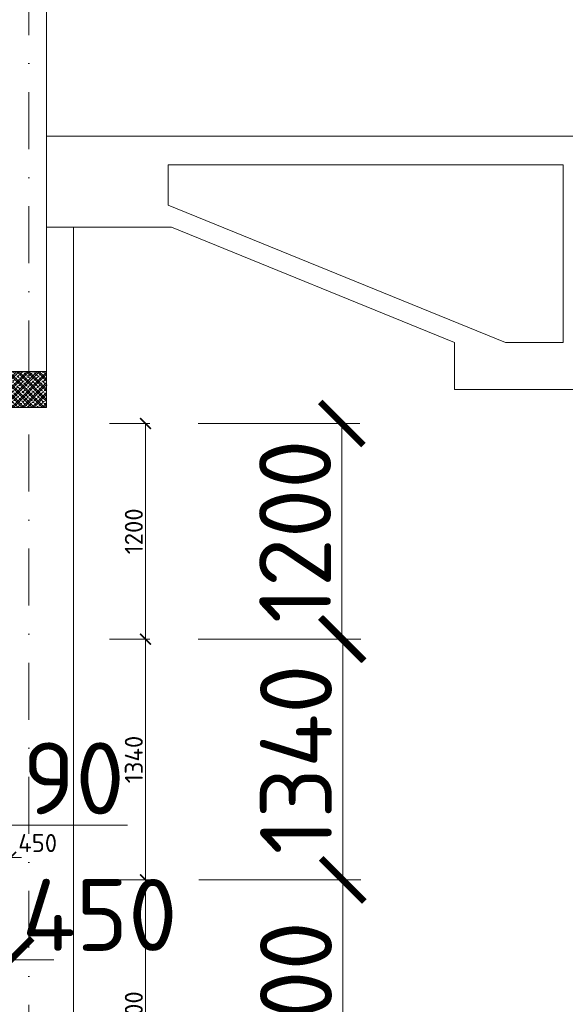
# Model space of a CAD drawing. Header units: millimetres. Extents: x -725694 to 5289369, y -1488057 to 2187451.
# Tile 82 of 656: x 5950 to 8986, y -36938 to -31457. Entities that reach past the tile are written whole.
import ezdxf

# ---------------------------------------------------------------- set-up
doc = ezdxf.new("R2010")
doc.units = ezdxf.units.MM
doc.linetypes.add('CENTERX2', pattern=[101.6, 63.5, -12.7, 12.7, -12.7])
doc.linetypes.add('DASHDOT', pattern=[25.4, 12.7, -6.35, 0, -6.35])
doc.layers.get('Defpoints').update_dxf_attribs({"color": 8})
for name, color, linetype, lineweight in [('A99_N_koty-200', 5, 'Continuous', 5), ('A99_N_koty-200 @ 200', 5, 'Continuous', 5), ('A99_N_koty-200 @ 50 (2)', 5, 'Continuous', 5), ('A99_N_sraf', 252, 'Continuous', 0), ('A99_N_sraf @ 100', 252, 'Continuous', 0), ('A99_N_sraf @ 200 VP1', 252, 'Continuous', 0), ('A99_N_sraf @ 200 VP10', 252, 'Continuous', 0), ('A99_N_sraf @ 200 VP11', 252, 'Continuous', 0), ('A99_N_sraf @ 200 VP12', 252, 'Continuous', 0), ('A99_N_sraf @ 200 VP13', 252, 'Continuous', 0), ('A99_N_sraf @ 200 VP14', 252, 'Continuous', 0), ('A99_N_sraf @ 200 VP2', 252, 'Continuous', 0), ('A99_N_sraf @ 200 VP3', 252, 'Continuous', 0), ('A99_N_sraf @ 200 VP4', 252, 'Continuous', 0), ('A99_N_sraf @ 200 VP5', 252, 'Continuous', 0), ('A99_N_sraf @ 200 VP6', 252, 'Continuous', 0), ('A99_N_sraf @ 200 VP7', 252, 'Continuous', 0), ('A99_N_sraf @ 200 VP8', 252, 'Continuous', 0), ('A99_N_sraf @ 200 VP9', 252, 'Continuous', 0), ('A99_N_sraf @ 200 VPModel', 252, 'Continuous', 0), ('A99_N_sraf @ 50 (1)', 252, 'Continuous', 0), ('A99_S_kce-pohl', 7, 'Continuous', 5), ('A99_S_kce-pohl @ 200 VP1', 7, 'Continuous', 5), ('A99_S_kce-pohl @ 200 VP10', 7, 'Continuous', 5), ('A99_S_kce-pohl @ 200 VP11', 7, 'Continuous', 5), ('A99_S_kce-pohl @ 200 VP12', 7, 'Continuous', 5), ('A99_S_kce-pohl @ 200 VP13', 7, 'Continuous', 5), ('A99_S_kce-pohl @ 200 VP14', 7, 'Continuous', 5), ('A99_S_kce-pohl @ 200 VP2', 7, 'Continuous', 5), ('A99_S_kce-pohl @ 200 VP3', 7, 'Continuous', 5), ('A99_S_kce-pohl @ 200 VP4', 7, 'Continuous', 5), ('A99_S_kce-pohl @ 200 VP5', 7, 'Continuous', 5), ('A99_S_kce-pohl @ 200 VP6', 7, 'Continuous', 5), ('A99_S_kce-pohl @ 200 VP7', 7, 'Continuous', 5), ('A99_S_kce-pohl @ 200 VP8', 7, 'Continuous', 5), ('A99_S_kce-pohl @ 200 VP9', 7, 'Continuous', 5), ('A99_S_kce-pohl @ 200 VPModel', 7, 'Continuous', 5), ('A99_S_kce-rez-sil', 7, 'Continuous', 15), ('A99_S_osy', 1, 'CENTERX2', 5)]:
    doc.layers.add(name, color=color, linetype=linetype, lineweight=lineweight)
doc.styles.add('A99_kota', font='isocpeur.ttf', dxfattribs={"height": 2})
doc.dimstyles.new('A99_kota_200 new', dxfattribs={"dimscale": 200, "dimtxt": 2, "dimasz": 1.2, "dimexe": 0.5, "dimexo": 1.5, "dimgap": 0.3, "dimtad": 1, "dimdec": 0, "dimzin": 3, "dimdsep": 46, "dimtxsty": 'A99_kota', "dimblk": 'ARCHTICK', "dimcen": 2.5, "dimazin": 2, "dimtfac": 0.75, "dimtdec": 0, "dimtmove": 2, "dimatfit": 0, "dimfxl": 0, "dimtolj": 1, "dimtzin": 0, "dimlwd": 5, "dimlwe": 5, "dimarcsym": 0})
pattern_1 = [(45, (0, 0), (-6364, 6364), []), (45, (4243, 0), (-6364, 6364), []), (135, (7204, 840), (-6364, -6364), [6000, -3000]), (135, (9325, 2961), (-6364, -6364), [6000, -3000])]
pattern_2 = [(315, (0, 0), (6364, 6364), []), (315, (9e-13, -4243), (6364, 6364), []), (45, (840, -7204), (-6364, 6364), [6000, -3000]), (45, (2961, -9325), (-6364, 6364), [6000, -3000])]
pattern_3 = [(45, (240, -2510), (-28.28427, 28.28427), []), (45, (251.314, -2510), (-28.28427, 28.28427), []), (45, (273.94, -2510), (-16.970563, 39.59798), [16, -8, 0, -8])]
pattern_4 = [(315, (-2510, -240), (28.28427, 28.28427), []), (315, (-2510, -251.314), (28.28427, 28.28427), []), (315, (-2510, -273.94), (39.59798, 16.970563), [16, -8, 0, -8])]

# ---------------------------------------------------------------- blocks, each defined once
blk = doc.blocks.new('_ArchTick')
at = {"color": 0, "linetype": 'ByBlock', "const_width": 0.15}
blk.add_lwpolyline([(-0.5, -0.5), (0.5, 0.5)], dxfattribs=at)
blk = doc.blocks.new('*D4350')
at = {"layer": 'A99_N_koty-200', "color": 0, "linetype": 'Continuous', "lineweight": 5, "transparency": 16777216}
for p, q in [((5360, -35940), (5360, -35840)), ((5450, -35940), (5450, -35840)), ((5360, -35940), (5120, -35940)), ((5360, -35940), (5450, -35940)), ((5360, -35940), (5450, -35940)), ((5450, -35940), (5690, -35940)), ((6550, -35940), (5450, -35940))]:
    blk.add_line(p, q, dxfattribs=at)
at = {"layer": 'Defpoints', "color": 0, "linetype": 'Continuous', "lineweight": 0, "transparency": 16777216}
for p in [(5360, -35940), (5450, -35940), (5450, -35940)]:
    blk.add_point(p, dxfattribs=at)
at = {"layer": 'A99_N_koty-200', "color": 0, "linetype": 'Continuous', "lineweight": 5, "transparency": 16777216, "xscale": 240, "yscale": 240, "zscale": 240}
blk.add_blockref('_ArchTick', (5360, -35940), dxfattribs=at)
at = {"layer": 'A99_N_koty-200', "color": 0, "linetype": 'Continuous', "lineweight": 5, "transparency": 16777216, "xscale": 240, "yscale": 240, "zscale": 240, "rotation": 180}
blk.add_blockref('_ArchTick', (5450, -35940), dxfattribs=at)
at = {"layer": 'A99_N_koty-200', "color": 0, "linetype": 'Continuous', "transparency": 16777216, "insert": (6250, -35680), "char_height": 400, "attachment_point": 5, "style": 'A99_kota'}
blk.add_mtext('\\A1;90', dxfattribs=at)
blk = doc.blocks.new('*D4351')
at = {"layer": 'A99_N_koty-200', "color": 0, "linetype": 'Continuous', "lineweight": 5, "transparency": 16777216}
for p, q in [((5360, -35940), (5300, -35940)), ((5360, -35940), (5360, -35915)), ((5360, -35940), (5450, -35940)), ((5450, -35940), (5450, -35915)), ((5450, -35940), (5510, -35940))]:
    blk.add_line(p, q, dxfattribs=at)
at = {"layer": 'Defpoints', "color": 0, "linetype": 'Continuous', "lineweight": 0, "transparency": 16777216}
for p in [(5360, -35940), (5450, -35940), (5450, -35940)]:
    blk.add_point(p, dxfattribs=at)
at = {"layer": 'A99_N_koty-200', "color": 0, "linetype": 'Continuous', "lineweight": 5, "transparency": 16777216, "xscale": 60, "yscale": 60, "zscale": 60}
blk.add_blockref('_ArchTick', (5360, -35940), dxfattribs=at)
at = {"layer": 'A99_N_koty-200', "color": 0, "linetype": 'Continuous', "lineweight": 5, "transparency": 16777216, "xscale": 60, "yscale": 60, "zscale": 60, "rotation": 180}
blk.add_blockref('_ArchTick', (5450, -35940), dxfattribs=at)
at = {"layer": 'A99_N_koty-200', "color": 0, "linetype": 'Continuous', "transparency": 16777216, "insert": (5535, -35875), "char_height": 100, "attachment_point": 5, "style": 'A99_kota'}
blk.add_mtext('\\A1;90', dxfattribs=at)
blk = doc.blocks.new('*D4368')
at = {"layer": 'A99_N_koty-200', "color": 0, "linetype": 'Continuous', "lineweight": 5, "transparency": 16777216}
for p, q in [((5450, -36420), (5450, -36790)), ((5900, -36425), (5900, -36790)), ((5450, -36690), (5210, -36690)), ((5450, -36690), (5900, -36690)), ((5900, -36690), (6140, -36690))]:
    blk.add_line(p, q, dxfattribs=at)
at = {"layer": 'Defpoints', "color": 0, "linetype": 'Continuous', "lineweight": 0, "transparency": 16777216}
for p in [(5450, -36120), (5900, -36125), (5900, -36690)]:
    blk.add_point(p, dxfattribs=at)
at = {"layer": 'A99_N_koty-200', "color": 0, "linetype": 'Continuous', "lineweight": 5, "transparency": 16777216, "xscale": 240, "yscale": 240, "zscale": 240}
blk.add_blockref('_ArchTick', (5450, -36690), dxfattribs=at)
at = {"layer": 'A99_N_koty-200', "color": 0, "linetype": 'Continuous', "lineweight": 5, "transparency": 16777216, "xscale": 240, "yscale": 240, "zscale": 240, "rotation": 180}
blk.add_blockref('_ArchTick', (5900, -36690), dxfattribs=at)
at = {"layer": 'A99_N_koty-200', "color": 0, "linetype": 'Continuous', "transparency": 16777216, "insert": (6395, -36440), "char_height": 400, "attachment_point": 5, "style": 'A99_kota'}
blk.add_mtext('\\A1;450', dxfattribs=at)
blk = doc.blocks.new('*D4369')
at = {"layer": 'A99_N_koty-200', "color": 0, "linetype": 'Continuous', "lineweight": 5, "transparency": 16777216}
for p, q in [((5450, -36120), (5450, -36095)), ((5900, -36120), (5900, -36095)), ((5450, -36120), (5390, -36120)), ((5450, -36120), (5900, -36120)), ((5900, -36120), (5960, -36120))]:
    blk.add_line(p, q, dxfattribs=at)
at = {"layer": 'Defpoints', "color": 0, "linetype": 'Continuous', "lineweight": 0, "transparency": 16777216}
for p in [(5450, -36120), (5900, -36120), (5900, -36125)]:
    blk.add_point(p, dxfattribs=at)
at = {"layer": 'A99_N_koty-200', "color": 0, "linetype": 'Continuous', "lineweight": 5, "transparency": 16777216, "xscale": 60, "yscale": 60, "zscale": 60}
blk.add_blockref('_ArchTick', (5450, -36120), dxfattribs=at)
at = {"layer": 'A99_N_koty-200', "color": 0, "linetype": 'Continuous', "lineweight": 5, "transparency": 16777216, "xscale": 60, "yscale": 60, "zscale": 60, "rotation": 180}
blk.add_blockref('_ArchTick', (5900, -36120), dxfattribs=at)
at = {"layer": 'A99_N_koty-200', "color": 0, "linetype": 'Continuous', "transparency": 16777216, "insert": (6050, -36040), "char_height": 100, "attachment_point": 5, "style": 'A99_kota'}
blk.add_mtext('\\A1;450', dxfattribs=at)
blk = doc.blocks.new('*D4392')
at = {"layer": 'A99_N_koty-200', "color": 0, "linetype": 'Continuous', "lineweight": 5, "transparency": 16777216}
for p, q in [((6942.5, -33705), (7842.5, -33705)), ((7742.5, -33705), (7742.5, -34905)), ((6942.5, -34905), (7842.5, -34905))]:
    blk.add_line(p, q, dxfattribs=at)
at = {"layer": 'Defpoints', "color": 0, "linetype": 'Continuous', "lineweight": 0, "transparency": 16777216}
for p in [(6282.5, -33705), (6282.5, -34905), (7742.5, -34905)]:
    blk.add_point(p, dxfattribs=at)
at = {"layer": 'A99_N_koty-200', "color": 0, "linetype": 'Continuous', "lineweight": 5, "transparency": 16777216, "xscale": 240, "yscale": 240, "zscale": 240}
for p, rotation in [((7742.5, -33705), 90), ((7742.5, -34905), 270)]:
    blk.add_blockref('_ArchTick', p, dxfattribs=dict(at, rotation=rotation))
at = {"layer": 'A99_N_koty-200', "color": 0, "linetype": 'Continuous', "transparency": 16777216, "insert": (7482.5, -34305), "char_height": 400, "attachment_point": 5, "rotation": 90, "style": 'A99_kota'}
blk.add_mtext('\\A1;1200', dxfattribs=at)
blk = doc.blocks.new('*D4393')
at = {"layer": 'A99_N_koty-200', "color": 0, "linetype": 'Continuous', "lineweight": 5, "transparency": 16777216}
for p, q in [((6450, -33705), (6675, -33705)), ((6650, -33705), (6650, -34905)), ((6450, -34905), (6675, -34905))]:
    blk.add_line(p, q, dxfattribs=at)
at = {"layer": 'Defpoints', "color": 0, "linetype": 'Continuous', "lineweight": 0, "transparency": 16777216}
for p in [(6282.5, -33705), (6282.5, -34905), (6650, -34905)]:
    blk.add_point(p, dxfattribs=at)
at = {"layer": 'A99_N_koty-200', "color": 0, "linetype": 'Continuous', "lineweight": 5, "transparency": 16777216, "xscale": 60, "yscale": 60, "zscale": 60}
for p, rotation in [((6650, -33705), 90), ((6650, -34905), 270)]:
    blk.add_blockref('_ArchTick', p, dxfattribs=dict(at, rotation=rotation))
at = {"layer": 'A99_N_koty-200', "color": 0, "linetype": 'Continuous', "transparency": 16777216, "insert": (6585, -34305), "char_height": 100, "attachment_point": 5, "rotation": 90, "style": 'A99_kota'}
blk.add_mtext('\\A1;1200', dxfattribs=at)
blk = doc.blocks.new('*D4395')
at = {"layer": 'A99_N_koty-200', "color": 0, "linetype": 'Continuous', "lineweight": 5, "transparency": 16777216}
for p, q in [((6947.5, -34905), (7847.5, -34905)), ((7747.5, -34905), (7747.5, -36245)), ((6947.5, -36245), (7847.5, -36245))]:
    blk.add_line(p, q, dxfattribs=at)
at = {"layer": 'Defpoints', "color": 0, "linetype": 'Continuous', "lineweight": 0, "transparency": 16777216}
for p in [(5900, -34905), (5900, -36245), (7747.5, -36245)]:
    blk.add_point(p, dxfattribs=at)
at = {"layer": 'A99_N_koty-200', "color": 0, "linetype": 'Continuous', "lineweight": 5, "transparency": 16777216, "xscale": 240, "yscale": 240, "zscale": 240}
for p, rotation in [((7747.5, -34905), 90), ((7747.5, -36245), 270)]:
    blk.add_blockref('_ArchTick', p, dxfattribs=dict(at, rotation=rotation))
at = {"layer": 'A99_N_koty-200', "color": 0, "linetype": 'Continuous', "transparency": 16777216, "insert": (7487.5, -35575), "char_height": 400, "attachment_point": 5, "rotation": 90, "style": 'A99_kota'}
blk.add_mtext('\\A1;1340', dxfattribs=at)
blk = doc.blocks.new('*D4396')
at = {"layer": 'A99_N_koty-200', "color": 0, "linetype": 'Continuous', "lineweight": 5, "transparency": 16777216}
for p, q in [((6450, -34905), (6675, -34905)), ((6650, -34905), (6650, -36245)), ((6450, -36245), (6675, -36245))]:
    blk.add_line(p, q, dxfattribs=at)
at = {"layer": 'Defpoints', "color": 0, "linetype": 'Continuous', "lineweight": 0, "transparency": 16777216}
for p in [(5900, -34905), (5900, -36245), (6650, -36245)]:
    blk.add_point(p, dxfattribs=at)
at = {"layer": 'A99_N_koty-200', "color": 0, "linetype": 'Continuous', "lineweight": 5, "transparency": 16777216, "xscale": 60, "yscale": 60, "zscale": 60}
for p, rotation in [((6650, -34905), 90), ((6650, -36245), 270)]:
    blk.add_blockref('_ArchTick', p, dxfattribs=dict(at, rotation=rotation))
at = {"layer": 'A99_N_koty-200', "color": 0, "linetype": 'Continuous', "transparency": 16777216, "insert": (6585, -35575), "char_height": 100, "attachment_point": 5, "rotation": 90, "style": 'A99_kota'}
blk.add_mtext('\\A1;1340', dxfattribs=at)
blk = doc.blocks.new('*D4398')
at = {"layer": 'A99_N_koty-200', "color": 0, "linetype": 'Continuous', "lineweight": 5, "transparency": 16777216}
for p, q in [((6947.5, -36245), (7847.5, -36245)), ((7747.5, -36245), (7747.5, -37745)), ((6947.5, -37745), (7847.5, -37745))]:
    blk.add_line(p, q, dxfattribs=at)
at = {"layer": 'Defpoints', "color": 0, "linetype": 'Continuous', "lineweight": 0, "transparency": 16777216}
for p in [(5900, -36245), (5900, -37745), (7747.5, -37745)]:
    blk.add_point(p, dxfattribs=at)
at = {"layer": 'A99_N_koty-200', "color": 0, "linetype": 'Continuous', "lineweight": 5, "transparency": 16777216, "xscale": 240, "yscale": 240, "zscale": 240}
for p, rotation in [((7747.5, -36245), 90), ((7747.5, -37745), 270)]:
    blk.add_blockref('_ArchTick', p, dxfattribs=dict(at, rotation=rotation))
at = {"layer": 'A99_N_koty-200', "color": 0, "linetype": 'Continuous', "transparency": 16777216, "insert": (7487.5, -36995), "char_height": 400, "attachment_point": 5, "rotation": 90, "style": 'A99_kota'}
blk.add_mtext('\\A1;1500', dxfattribs=at)
blk = doc.blocks.new('*D4399')
at = {"layer": 'A99_N_koty-200', "color": 0, "linetype": 'Continuous', "lineweight": 5, "transparency": 16777216}
for p, q in [((6450, -36245), (6675, -36245)), ((6650, -36245), (6650, -37745)), ((6450, -37745), (6675, -37745))]:
    blk.add_line(p, q, dxfattribs=at)
at = {"layer": 'Defpoints', "color": 0, "linetype": 'Continuous', "lineweight": 0, "transparency": 16777216}
for p in [(5900, -36245), (5900, -37745), (6650, -37745)]:
    blk.add_point(p, dxfattribs=at)
at = {"layer": 'A99_N_koty-200', "color": 0, "linetype": 'Continuous', "lineweight": 5, "transparency": 16777216, "xscale": 60, "yscale": 60, "zscale": 60}
for p, rotation in [((6650, -36245), 90), ((6650, -37745), 270)]:
    blk.add_blockref('_ArchTick', p, dxfattribs=dict(at, rotation=rotation))
at = {"layer": 'A99_N_koty-200', "color": 0, "linetype": 'Continuous', "transparency": 16777216, "insert": (6585, -36995), "char_height": 100, "attachment_point": 5, "rotation": 90, "style": 'A99_kota'}
blk.add_mtext('\\A1;1500', dxfattribs=at)
blk = doc.blocks.new('*U6565')
at = {"layer": 'A99_S_kce-pohl @ 200 VP1', "linetype": 'Continuous'}
h = blk.add_hatch(dxfattribs=at)
h.set_pattern_fill('ZDIVO-PLYNOSILIK', color=256, scale=15, style=0)
h.set_pattern_definition(pattern_1)
h.paths.add_polyline_path([(7743.7, -33685.9), (7528.8, -33685.9), (7528.8, -34202.2), (7743.7, -34202.2)])
at = {"layer": 'A99_S_kce-pohl @ 200 VP10', "linetype": 'Continuous'}
h = blk.add_hatch(dxfattribs=at)
h.set_pattern_fill('ZDIVO-PLYNOSILIK', color=256, scale=15, style=0)
h.set_pattern_definition(pattern_1)
h.paths.add_polyline_path([(7743.7, -33685.9), (7528.8, -33685.9), (7528.8, -34202.2), (7743.7, -34202.2)])
at = {"layer": 'A99_S_kce-pohl @ 200 VP11', "linetype": 'Continuous'}
h = blk.add_hatch(dxfattribs=at)
h.set_pattern_fill('ZDIVO-PLYNOSILIK', color=256, scale=15, style=0)
h.set_pattern_definition(pattern_1)
h.paths.add_polyline_path([(7743.7, -33685.9), (7528.8, -33685.9), (7528.8, -34202.2), (7743.7, -34202.2)])
at = {"layer": 'A99_S_kce-pohl @ 200 VP12', "linetype": 'Continuous'}
h = blk.add_hatch(dxfattribs=at)
h.set_pattern_fill('ZDIVO-PLYNOSILIK', color=256, scale=15, style=0)
h.set_pattern_definition(pattern_1)
h.paths.add_polyline_path([(7743.7, -33685.9), (7528.8, -33685.9), (7528.8, -34202.2), (7743.7, -34202.2)])
at = {"layer": 'A99_S_kce-pohl @ 200 VP13', "linetype": 'Continuous'}
h = blk.add_hatch(dxfattribs=at)
h.set_pattern_fill('ZDIVO-PLYNOSILIK', color=256, scale=15, style=0)
h.set_pattern_definition(pattern_2)
h.paths.add_polyline_path([(7743.7, -33685.9), (7528.8, -33685.9), (7528.8, -34202.2), (7743.7, -34202.2)])
at = {"layer": 'A99_S_kce-pohl @ 200 VP14', "linetype": 'Continuous'}
h = blk.add_hatch(dxfattribs=at)
h.set_pattern_fill('ZDIVO-PLYNOSILIK', color=256, scale=15, style=0)
h.set_pattern_definition(pattern_1)
h.paths.add_polyline_path([(7743.7, -33685.9), (7528.8, -33685.9), (7528.8, -34202.2), (7743.7, -34202.2)])
at = {"layer": 'A99_S_kce-pohl @ 200 VP2', "linetype": 'Continuous'}
h = blk.add_hatch(dxfattribs=at)
h.set_pattern_fill('ZDIVO-PLYNOSILIK', color=256, scale=15, style=0)
h.set_pattern_definition(pattern_1)
h.paths.add_polyline_path([(7743.7, -33685.9), (7528.8, -33685.9), (7528.8, -34202.2), (7743.7, -34202.2)])
at = {"layer": 'A99_S_kce-pohl @ 200 VP3', "linetype": 'Continuous'}
h = blk.add_hatch(dxfattribs=at)
h.set_pattern_fill('ZDIVO-PLYNOSILIK', color=256, scale=15, style=0)
h.set_pattern_definition(pattern_1)
h.paths.add_polyline_path([(7743.7, -33685.9), (7528.8, -33685.9), (7528.8, -34202.2), (7743.7, -34202.2)])
at = {"layer": 'A99_S_kce-pohl @ 200 VP4', "linetype": 'Continuous'}
h = blk.add_hatch(dxfattribs=at)
h.set_pattern_fill('ZDIVO-PLYNOSILIK', color=256, scale=15, style=0)
h.set_pattern_definition(pattern_1)
h.paths.add_polyline_path([(7743.7, -33685.9), (7528.8, -33685.9), (7528.8, -34202.2), (7743.7, -34202.2)])
at = {"layer": 'A99_S_kce-pohl @ 200 VP5', "linetype": 'Continuous'}
h = blk.add_hatch(dxfattribs=at)
h.set_pattern_fill('ZDIVO-PLYNOSILIK', color=256, scale=15, style=0)
h.set_pattern_definition(pattern_2)
h.paths.add_polyline_path([(7743.7, -33685.9), (7528.8, -33685.9), (7528.8, -34202.2), (7743.7, -34202.2)])
at = {"layer": 'A99_S_kce-pohl @ 200 VP6', "linetype": 'Continuous'}
h = blk.add_hatch(dxfattribs=at)
h.set_pattern_fill('ZDIVO-PLYNOSILIK', color=256, scale=15, style=0)
h.set_pattern_definition(pattern_2)
h.paths.add_polyline_path([(7743.7, -33685.9), (7528.8, -33685.9), (7528.8, -34202.2), (7743.7, -34202.2)])
at = {"layer": 'A99_S_kce-pohl @ 200 VP7', "linetype": 'Continuous'}
h = blk.add_hatch(dxfattribs=at)
h.set_pattern_fill('ZDIVO-PLYNOSILIK', color=256, scale=15, style=0)
h.set_pattern_definition(pattern_1)
h.paths.add_polyline_path([(7743.7, -33685.9), (7528.8, -33685.9), (7528.8, -34202.2), (7743.7, -34202.2)])
at = {"layer": 'A99_S_kce-pohl @ 200 VP8', "linetype": 'Continuous'}
h = blk.add_hatch(dxfattribs=at)
h.set_pattern_fill('ZDIVO-PLYNOSILIK', color=256, scale=15, style=0)
h.set_pattern_definition(pattern_1)
h.paths.add_polyline_path([(7743.7, -33685.9), (7528.8, -33685.9), (7528.8, -34202.2), (7743.7, -34202.2)])
at = {"layer": 'A99_S_kce-pohl @ 200 VP9', "linetype": 'Continuous'}
h = blk.add_hatch(dxfattribs=at)
h.set_pattern_fill('ZDIVO-PLYNOSILIK', color=256, scale=15, style=0)
h.set_pattern_definition(pattern_1)
h.paths.add_polyline_path([(7743.7, -33685.9), (7528.8, -33685.9), (7528.8, -34202.2), (7743.7, -34202.2)])
at = {"layer": 'A99_S_kce-pohl @ 200 VPModel', "linetype": 'Continuous'}
h = blk.add_hatch(dxfattribs=at)
h.set_pattern_fill('ZDIVO-PLYNOSILIK', color=256, scale=15, style=0)
h.set_pattern_definition(pattern_1)
h.paths.add_polyline_path([(7743.7, -33685.9), (7528.8, -33685.9), (7528.8, -34202.2), (7743.7, -34202.2)])
blk = doc.blocks.new('*U6575')
at = {"layer": 'A99_N_sraf @ 100', "lineweight": 0, "ltscale": 2, "transparency": 33554687}
h = blk.add_hatch(dxfattribs=at)
h.set_pattern_fill('ZELEZOBETON', color=256, scale=8)
h.set_pattern_definition(pattern_3)
h.paths.add_polyline_path([(6100, -33615), (6100, -33415), (5900, -33415), (5900, -33615)])
at = {"layer": 'A99_N_sraf @ 200 VP1', "lineweight": 0, "ltscale": 2, "transparency": 33554687}
h = blk.add_hatch(dxfattribs=at)
h.set_pattern_fill('ZELEZOBETON', color=256, scale=8)
h.set_pattern_definition(pattern_3)
h.paths.add_polyline_path([(6100, -33615), (6100, -33415), (5900, -33415), (5900, -33615)])
at = {"layer": 'A99_N_sraf @ 200 VP10', "lineweight": 0, "ltscale": 2, "transparency": 33554687}
h = blk.add_hatch(dxfattribs=at)
h.set_pattern_fill('ZELEZOBETON', color=256, scale=8)
h.set_pattern_definition(pattern_3)
h.paths.add_polyline_path([(6100, -33615), (6100, -33415), (5900, -33415), (5900, -33615)])
at = {"layer": 'A99_N_sraf @ 200 VP11', "lineweight": 0, "ltscale": 2, "transparency": 33554687}
h = blk.add_hatch(dxfattribs=at)
h.set_pattern_fill('ZELEZOBETON', color=256, scale=8)
h.set_pattern_definition(pattern_3)
h.paths.add_polyline_path([(6100, -33615), (6100, -33415), (5900, -33415), (5900, -33615)])
at = {"layer": 'A99_N_sraf @ 200 VP12', "lineweight": 0, "ltscale": 2, "transparency": 33554687}
h = blk.add_hatch(dxfattribs=at)
h.set_pattern_fill('ZELEZOBETON', color=256, scale=8)
h.set_pattern_definition(pattern_3)
h.paths.add_polyline_path([(6100, -33615), (6100, -33415), (5900, -33415), (5900, -33615)])
at = {"layer": 'A99_N_sraf @ 200 VP13', "lineweight": 0, "ltscale": 2, "transparency": 33554687}
h = blk.add_hatch(dxfattribs=at)
h.set_pattern_fill('ZELEZOBETON', color=256, scale=8)
h.set_pattern_definition(pattern_4)
h.paths.add_polyline_path([(6100, -33615), (6100, -33415), (5900, -33415), (5900, -33615)])
at = {"layer": 'A99_N_sraf @ 200 VP14', "lineweight": 0, "ltscale": 2, "transparency": 33554687}
h = blk.add_hatch(dxfattribs=at)
h.set_pattern_fill('ZELEZOBETON', color=256, scale=8)
h.set_pattern_definition(pattern_3)
h.paths.add_polyline_path([(6100, -33615), (6100, -33415), (5900, -33415), (5900, -33615)])
at = {"layer": 'A99_N_sraf @ 200 VP2', "lineweight": 0, "ltscale": 2, "transparency": 33554687}
h = blk.add_hatch(dxfattribs=at)
h.set_pattern_fill('ZELEZOBETON', color=256, scale=8)
h.set_pattern_definition(pattern_3)
h.paths.add_polyline_path([(6100, -33615), (6100, -33415), (5900, -33415), (5900, -33615)])
at = {"layer": 'A99_N_sraf @ 200 VP3', "lineweight": 0, "ltscale": 2, "transparency": 33554687}
h = blk.add_hatch(dxfattribs=at)
h.set_pattern_fill('ZELEZOBETON', color=256, scale=8)
h.set_pattern_definition(pattern_3)
h.paths.add_polyline_path([(6100, -33615), (6100, -33415), (5900, -33415), (5900, -33615)])
at = {"layer": 'A99_N_sraf @ 200 VP4', "lineweight": 0, "ltscale": 2, "transparency": 33554687}
h = blk.add_hatch(dxfattribs=at)
h.set_pattern_fill('ZELEZOBETON', color=256, scale=8)
h.set_pattern_definition(pattern_3)
h.paths.add_polyline_path([(6100, -33615), (6100, -33415), (5900, -33415), (5900, -33615)])
at = {"layer": 'A99_N_sraf @ 200 VP5', "lineweight": 0, "ltscale": 2, "transparency": 33554687}
h = blk.add_hatch(dxfattribs=at)
h.set_pattern_fill('ZELEZOBETON', color=256, scale=8)
h.set_pattern_definition(pattern_4)
h.paths.add_polyline_path([(6100, -33615), (6100, -33415), (5900, -33415), (5900, -33615)])
at = {"layer": 'A99_N_sraf @ 200 VP6', "lineweight": 0, "ltscale": 2, "transparency": 33554687}
h = blk.add_hatch(dxfattribs=at)
h.set_pattern_fill('ZELEZOBETON', color=256, scale=8)
h.set_pattern_definition(pattern_4)
h.paths.add_polyline_path([(6100, -33615), (6100, -33415), (5900, -33415), (5900, -33615)])
at = {"layer": 'A99_N_sraf @ 200 VP7', "lineweight": 0, "ltscale": 2, "transparency": 33554687}
h = blk.add_hatch(dxfattribs=at)
h.set_pattern_fill('ZELEZOBETON', color=256, scale=8)
h.set_pattern_definition(pattern_3)
h.paths.add_polyline_path([(6100, -33615), (6100, -33415), (5900, -33415), (5900, -33615)])
at = {"layer": 'A99_N_sraf @ 200 VP8', "lineweight": 0, "ltscale": 2, "transparency": 33554687}
h = blk.add_hatch(dxfattribs=at)
h.set_pattern_fill('ZELEZOBETON', color=256, scale=8)
h.set_pattern_definition(pattern_3)
h.paths.add_polyline_path([(6100, -33615), (6100, -33415), (5900, -33415), (5900, -33615)])
at = {"layer": 'A99_N_sraf @ 200 VP9', "lineweight": 0, "ltscale": 2, "transparency": 33554687}
h = blk.add_hatch(dxfattribs=at)
h.set_pattern_fill('ZELEZOBETON', color=256, scale=8)
h.set_pattern_definition(pattern_3)
h.paths.add_polyline_path([(6100, -33615), (6100, -33415), (5900, -33415), (5900, -33615)])
at = {"layer": 'A99_N_sraf @ 200 VPModel', "lineweight": 0, "ltscale": 2, "transparency": 33554687}
h = blk.add_hatch(dxfattribs=at)
h.set_pattern_fill('ZELEZOBETON', color=256, scale=8)
h.set_pattern_definition(pattern_3)
h.paths.add_polyline_path([(6100, -33615), (6100, -33415), (5900, -33415), (5900, -33615)])
at = {"layer": 'A99_N_sraf @ 50 (1)', "lineweight": 0, "ltscale": 2, "transparency": 33554687}
h = blk.add_hatch(dxfattribs=at)
h.set_pattern_fill('ZELEZOBETON', color=256, scale=8)
h.set_pattern_definition(pattern_3)
h.paths.add_polyline_path([(6100, -33615), (6100, -33415), (5900, -33415), (5900, -33615)])
blk = doc.blocks.new('*U5979')
at = {"layer": 'A99_N_koty-200 @ 200', "linetype": 'Continuous'}
dim = blk.add_linear_dim(base=(5450, -35940), p1=(5360, -35940), p2=(5450, -35940), dimstyle='A99_kota_200 new', override={"dimscale": 200, "dimtix": 1, "dimtofl": 1, "dimtmove": 1, "dimatfit": 0}, dxfattribs=at)
dim.commit()
dim.dimension.update_dxf_attribs({"geometry": '*D4350', "text_midpoint": (6250, -35940), "dimtype": 128})
at = {"layer": 'A99_N_koty-200 @ 50 (2)', "linetype": 'Continuous'}
dim = blk.add_linear_dim(base=(5450, -35940), p1=(5360, -35940), p2=(5450, -35940), dimstyle='A99_kota_200 new', override={"dimscale": 50, "dimtix": 1, "dimtofl": 1, "dimtmove": 1, "dimatfit": 0}, dxfattribs=at)
dim.commit()
dim.dimension.update_dxf_attribs({"geometry": '*D4351', "text_midpoint": (5535, -35940), "dimtype": 128})
blk = doc.blocks.new('*U5986')
at = {"layer": 'A99_N_koty-200 @ 200', "linetype": 'Continuous'}
dim = blk.add_linear_dim(base=(5900, -36690), p1=(5450, -36120), p2=(5900, -36125), dimstyle='A99_kota_200 new', override={"dimscale": 200, "dimtix": 1, "dimtofl": 1, "dimtmove": 1, "dimatfit": 0}, dxfattribs=at)
dim.commit()
dim.dimension.update_dxf_attribs({"geometry": '*D4368', "text_midpoint": (6395, -36700), "dimtype": 128})
at = {"layer": 'A99_N_koty-200 @ 50 (2)', "linetype": 'Continuous'}
dim = blk.add_linear_dim(base=(5900, -36120), p1=(5450, -36120), p2=(5900, -36125), dimstyle='A99_kota_200 new', override={"dimscale": 50, "dimtix": 1, "dimtofl": 1, "dimtmove": 1, "dimatfit": 0}, dxfattribs=at)
dim.commit()
dim.dimension.update_dxf_attribs({"geometry": '*D4369', "text_midpoint": (6050, -36105), "dimtype": 128})
blk = doc.blocks.new('*U5991')
at = {"layer": 'A99_N_koty-200 @ 200', "linetype": 'Continuous'}
dim = blk.add_linear_dim(base=(7742.5, -34905), p1=(6282.5, -33705), p2=(6282.5, -34905), angle=90, dimstyle='A99_kota_200 new', override={"dimscale": 200, "dimtix": 1, "dimtofl": 1, "dimtmove": 2, "dimatfit": 0}, dxfattribs=at)
dim.commit()
dim.dimension.update_dxf_attribs({"geometry": '*D4392', "text_midpoint": (7482.5, -34305)})
at = {"layer": 'A99_N_koty-200 @ 50 (2)', "linetype": 'Continuous'}
dim = blk.add_linear_dim(base=(6650, -34905), p1=(6282.5, -33705), p2=(6282.5, -34905), angle=90, dimstyle='A99_kota_200 new', override={"dimscale": 50, "dimtix": 1, "dimtofl": 1, "dimtmove": 2, "dimatfit": 0}, dxfattribs=at)
dim.commit()
dim.dimension.update_dxf_attribs({"geometry": '*D4393', "text_midpoint": (6585, -34305)})
blk = doc.blocks.new('*U5992')
at = {"layer": 'A99_N_koty-200 @ 200', "linetype": 'Continuous'}
dim = blk.add_linear_dim(base=(7747.5, -36245), p1=(5900, -34905), p2=(5900, -36245), angle=90, dimstyle='A99_kota_200 new', override={"dimscale": 200, "dimtix": 1, "dimtofl": 1, "dimtmove": 2, "dimatfit": 0}, dxfattribs=at)
dim.commit()
dim.dimension.update_dxf_attribs({"geometry": '*D4395', "text_midpoint": (7487.5, -35575)})
at = {"layer": 'A99_N_koty-200 @ 50 (2)', "linetype": 'Continuous'}
dim = blk.add_linear_dim(base=(6650, -36245), p1=(5900, -34905), p2=(5900, -36245), angle=90, dimstyle='A99_kota_200 new', override={"dimscale": 50, "dimtix": 1, "dimtofl": 1, "dimtmove": 2, "dimatfit": 0}, dxfattribs=at)
dim.commit()
dim.dimension.update_dxf_attribs({"geometry": '*D4396', "text_midpoint": (6585, -35575)})
blk = doc.blocks.new('*U5993')
at = {"layer": 'A99_N_koty-200 @ 200', "linetype": 'Continuous'}
dim = blk.add_linear_dim(base=(7747.5, -37745), p1=(5900, -36245), p2=(5900, -37745), angle=90, dimstyle='A99_kota_200 new', override={"dimscale": 200, "dimtix": 1, "dimtofl": 1, "dimtmove": 2, "dimatfit": 0}, dxfattribs=at)
dim.commit()
dim.dimension.update_dxf_attribs({"geometry": '*D4398', "text_midpoint": (7487.5, -36995)})
at = {"layer": 'A99_N_koty-200 @ 50 (2)', "linetype": 'Continuous'}
dim = blk.add_linear_dim(base=(6650, -37745), p1=(5900, -36245), p2=(5900, -37745), angle=90, dimstyle='A99_kota_200 new', override={"dimscale": 50, "dimtix": 1, "dimtofl": 1, "dimtmove": 2, "dimatfit": 0}, dxfattribs=at)
dim.commit()
dim.dimension.update_dxf_attribs({"geometry": '*D4399', "text_midpoint": (6585, -36995)})

msp = doc.modelspace()

# ---------------------------------------------------------------- linework, layer by layer
at = {"layer": 'A99_S_kce-pohl', "linetype": 'Continuous'}
for p, q in [((6100, -33415), (6100, -31155)), ((11900, -32105), (6100, -32105)), ((8975, -32265.9), (6776.8, -32265.9)), ((6776.8, -32488.9), (6776.8, -32265.9)), ((8975, -33253.1), (8975, -32265.9)), ((8653.5, -33253.1), (6776.8, -32488.9)), ((6250, -32611.9), (6100, -32611.9)), ((6100, -32611.9), (6794.8, -32611.9)), ((6250, -44635), (6250, -32611.9)), ((8369.5, -33253.1), (6794.8, -32611.9)), ((8369.5, -33515), (8369.5, -33253.1)), ((8653.5, -33253.1), (8975, -33253.1))]:
    msp.add_line(p, q, dxfattribs=at)
msp.add_lwpolyline([(11900, -33515), (8369.5, -33515)], dxfattribs=at)
at = {"layer": 'A99_S_kce-rez-sil', "linetype": 'Continuous', "flags": 128}
msp.add_lwpolyline([(5900, -33415), (6100, -33415), (6100, -33615), (5900, -33615)], dxfattribs=at)
at = {"layer": 'A99_S_osy', "linetype": 'DASHDOT', "lineweight": 5, "ltscale": 25}
msp.add_line((6000, -28685), (6000, -47075), dxfattribs=at)

# ---------------------------------------------------------------- block references
at = {"layer": 'A99_N_koty-200', "color": 3, "linetype": 'Continuous', "lineweight": 0}
for name in ['*U5991', '*U5992', '*U5979', '*U5986', '*U5993']:
    msp.add_blockref(name, (0, 0), dxfattribs=at)
at = {"layer": 'A99_N_sraf', "color": 3, "linetype": 'Continuous', "lineweight": 0}
msp.add_blockref('*U6575', (0, 0), dxfattribs=at)
at = {"layer": 'A99_S_kce-pohl', "color": 3, "linetype": 'Continuous', "lineweight": 0}
msp.add_blockref('*U6565', (0, 0), dxfattribs=at)

doc.saveas('drawing.dxf')
